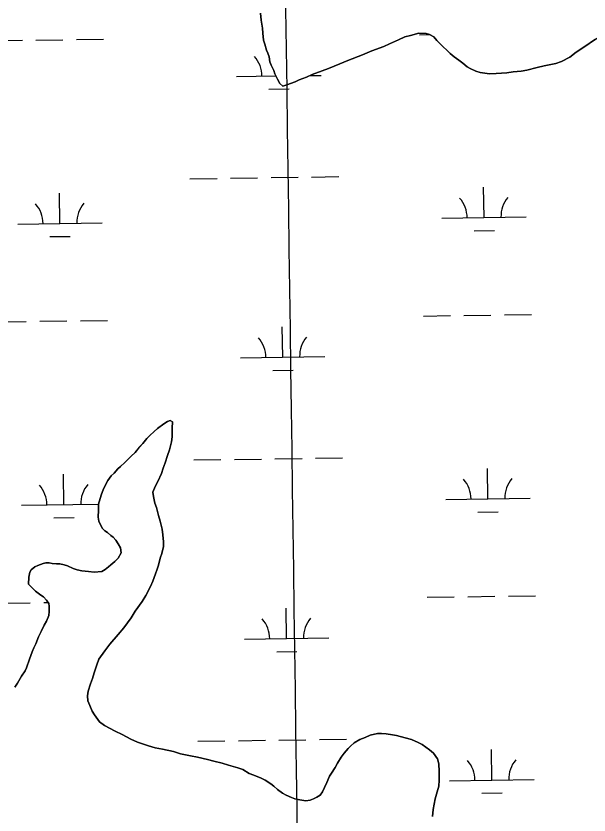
# Model space of a CAD drawing. Extents: x 3767014 to 3805179, y 361544 to 387384.
# Drawn here: x 3784085 to 3784763, y 373484 to 374429 of the extents above; entities that cross this region are included whole.
import ezdxf

# ---------------------------------------------------------------- set-up
doc = ezdxf.new("R2010")
doc.units = 0
for name, color, linetype in [('V-GRID-MAJR', 7, 'Continuous'), ('V-TOPO-SHOR', 7, 'Continuous'), ('V-WETL-SWMP', 7, 'Continuous')]:
    doc.layers.add(name, color=color, linetype=linetype)

msp = doc.modelspace()

# ---------------------------------------------------------------- linework, layer by layer
at = {"layer": 'V-GRID-MAJR'}
msp.add_spline([(3784505.154, 367149.462), (3784421.458, 373206.305), (3784337.716, 379266.522), (3784253.973, 385326.739), (3784253.926, 385330.111)], degree=3, dxfattribs=at)
at = {"layer": 'V-TOPO-SHOR'}
for points in [[(3784770.865, 374401.686), (3784756.826, 374392.194), (3784747.997, 374386.113), (3784740.36, 374380.397), (3784730.37, 374375.136), (3784723.611, 374372.947), (3784710.137, 374370.139), (3784701.804, 374367.989), (3784689.512, 374365.15), (3784682.774, 374363.747), (3784673.292, 374362.809), (3784665.776, 374361.82), (3784653.139, 374360.964), (3784645.251, 374360.771), (3784634.253, 374362.238), (3784629.172, 374363.944), (3784622.546, 374366.874), (3784618.657, 374368.945), (3784613.648, 374373.41), (3784609.003, 374376.682), (3784603.588, 374380.764), (3784598.568, 374384.835), (3784595.105, 374388.077), (3784590.104, 374392.935), (3784586.651, 374396.573), (3784582.803, 374400.22), (3784579.358, 374404.25), (3784574.31, 374407.138), (3784570.4, 374408.422), (3784561.733, 374408.645), (3784551.815, 374406.141), (3784545.069, 374404.345), (3784537.493, 374400.99), (3784527.118, 374396.134), (3784520.331, 374392.761), (3784506.017, 374388.006), (3784494.856, 374383.168), (3784477.734, 374376.512), (3784468.17, 374372.422), (3784454.625, 374366.858), (3784447.07, 374364.294), (3784435.523, 374359.86), (3784428.746, 374356.882), (3784419.989, 374353.56), (3784415.201, 374351.318), (3784409.624, 374349.096), (3784406.444, 374347.996), (3784400.877, 374346.167), (3784397.008, 374349.026), (3784394.383, 374354.218), (3784391.395, 374360.601), (3784389.92, 374364.583), (3784386.93, 374370.966), (3784385.456, 374374.946), (3784384.428, 374380.885), (3784382.961, 374385.257), (3784381.468, 374388.45), (3784379.287, 374395.602), (3784377.833, 374400.369), (3784376.864, 374408.672), (3784376.623, 374414.591), (3784374.896, 374424.096), (3784374.321, 374432.388)], [(3784221.3, 373908.518), (3784226.14, 373912.728), (3784231.038, 373919.302), (3784235.089, 373923.536), (3784239.968, 373929.321), (3784243.212, 373932.787), (3784248.465, 373937.775), (3784252.493, 373941.22), (3784259.727, 373946.551), (3784264.14, 373949.592), (3784267.323, 373950.692), (3784270.041, 373949.046), (3784269.846, 373941.562), (3784269.756, 373938.015), (3784269.584, 373931.32), (3784269.037, 373925.422), (3784266.432, 373916.028), (3784264.29, 373909.382), (3784261.298, 373900.393), (3784259.166, 373894.141), (3784257.036, 373887.888), (3784252.852, 373878.535), (3784249.548, 373872.708), (3784247.013, 373866.073), (3784247.668, 373860.93), (3784249.436, 373853.003), (3784251.275, 373847.829), (3784253.788, 373838.304), (3784255.586, 373831.558), (3784258.099, 373822.033), (3784258.715, 373815.315), (3784259.684, 373807.013), (3784259.543, 373801.497), (3784257.359, 373793.277), (3784255.641, 373787.802), (3784253.46, 373779.582), (3784252.155, 373774.884), (3784250.044, 373769.42), (3784247.064, 373760.824), (3784244.133, 373754.199), (3784238.741, 373743.695), (3784234.223, 373736.715), (3784226.041, 373725.101), (3784221.112, 373717.343), (3784212.525, 373705.346), (3784206.02, 373697.629), (3784195.868, 373686.066), (3784190.15, 373678.329), (3784183.189, 373668.259), (3784180.654, 373661.623), (3784177.653, 373652.239), (3784175.511, 373645.593), (3784172.986, 373639.351), (3784170.389, 373630.352), (3784169.459, 373624.857), (3784170.094, 373618.928), (3784172.326, 373613.747), (3784175.306, 373606.968), (3784177.952, 373602.565), (3784183.648, 373594.142), (3784189.849, 373590.039), (3784202.293, 373583.412), (3784210.464, 373579.261), (3784220.968, 373573.866), (3784228.755, 373570.118), (3784241.653, 373565.844), (3784249.481, 373563.671), (3784258.5, 373561.863), (3784271.439, 373559.166), (3784279.65, 373556.587), (3784291.407, 373553.921), (3784299.649, 373552.526), (3784311.406, 373549.86), (3784319.234, 373547.687), (3784329.031, 373545.463), (3784336.455, 373542.907), (3784347.414, 373539.865), (3784353.271, 373537.744), (3784361.037, 373533.207), (3784366.503, 373531.098), (3784375.089, 373527.723), (3784379.754, 373525.237), (3784386.349, 373521.126), (3784390.217, 373518.267), (3784394.448, 373514.216), (3784400.246, 373509.731), (3784404.529, 373507.65), (3784411.156, 373504.72), (3784415.053, 373503.042), (3784420.941, 373502.102), (3784428.003, 373500.738), (3784433.154, 373501.789), (3784437.133, 373503.264), (3784441.122, 373505.131), (3784444.729, 373507.405), (3784447.598, 373511.667), (3784450.093, 373516.725), (3784452.61, 373522.574), (3784455.954, 373529.978), (3784458.407, 373533.461), (3784462.528, 373540.451)], [(3784083.797, 373635.339), (3784086.677, 373639.996), (3784091.617, 373648.147), (3784095.727, 373654.742), (3784097.394, 373658.248), (3784100.81, 373668.406), (3784104.183, 373676.993), (3784106.276, 373681.669), (3784108.367, 373686.345), (3784111.74, 373694.932), (3784114.661, 373701.162), (3784118.398, 373708.555), (3784120.885, 373713.222), (3784123.813, 373719.848), (3784124.329, 373724.564), (3784124.096, 373730.876), (3784123.785, 373734.038), (3784121.128, 373738.048), (3784117.684, 373742.079), (3784114.19, 373744.139), (3784107.999, 373748.634), (3784104.546, 373752.272), (3784099.94, 373757.121), (3784100.153, 373765.393), (3784101.486, 373771.271), (3784102.739, 373773.999), (3784107.163, 373777.431), (3784110.759, 373779.311), (3784117.123, 373781.511), (3784120.295, 373782.22), (3784124.233, 373782.117), (3784127.768, 373781.632), (3784132.88, 373781.105), (3784136.818, 373781.005), (3784141.92, 373780.086), (3784145.827, 373778.801), (3784152.442, 373775.48), (3784157.534, 373774.165), (3784163.018, 373772.842), (3784170.887, 373772.246), (3784177.563, 373771.285), (3784186.654, 373772.234), (3784190.654, 373774.497), (3784194.281, 373777.556), (3784197.099, 373779.848), (3784201.936, 373784.061), (3784205.977, 373787.899), (3784209.291, 373794.118), (3784208.656, 373800.047), (3784206.018, 373804.846), (3784202.981, 373809.261), (3784199.909, 373812.493), (3784197.201, 373814.535), (3784193.353, 373818.18), (3784190.255, 373820.23), (3784186.789, 373823.472), (3784183.054, 373831.454), (3784182.386, 373836.201), (3784182.599, 373844.473), (3784182.781, 373851.563), (3784185.823, 373862.522), (3784188.381, 373869.946), (3784193.755, 373879.661), (3784197.441, 373885.087), (3784201.078, 373888.539), (3784205.543, 373893.549), (3784208.764, 373896.226), (3784213.614, 373900.832), (3784221.3, 373908.518)], [(3784462.528, 373540.451), (3784465.42, 373545.502), (3784469.934, 373552.481), (3784473.206, 373557.128), (3784478.087, 373562.914), (3784480.915, 373565.601), (3784484.956, 373569.439), (3784491.753, 373573.205), (3784498.126, 373575.8), (3784504.106, 373578.407), (3784512.833, 373580.547), (3784517.562, 373580.424), (3784523.065, 373579.889), (3784530.53, 373578.909), (3784535.236, 373577.999), (3784545.419, 373575.372), (3784552.851, 373573.211), (3784561.043, 373569.844), (3784565.708, 373567.36), (3784574.224, 373561.228), (3784578.848, 373557.169), (3784583.796, 373550.339), (3784585.232, 373544.785), (3784585.787, 373535.704), (3784585.523, 373525.462), (3784585.34, 373518.372), (3784583.188, 373511.331), (3784581.005, 373503.11), (3784578.711, 373490.554), (3784577.712, 373482.302)]]:
    msp.add_lwpolyline(points, dxfattribs=at)
at = {"layer": 'V-WETL-SWMP'}
for p, q in [((3784562.4, 374406.872), (3784574.483, 374407.04)), ((3784060.541, 374399.9), (3784092.537, 374400.345)), ((3784108.536, 374400.567), (3784140.533, 374401.011)), ((3784156.531, 374401.234), (3784188.528, 374401.678)), ((3784346.002, 374357.431), (3784392.576, 374358.078)), ((3784432.736, 374358.636), (3784445.992, 374358.82)), ((3784384.213, 374342.53), (3784408.21, 374342.863)), ((3784290.831, 374236.582), (3784322.828, 374237.027)), ((3784338.827, 374237.249), (3784370.824, 374237.693)), ((3784386.822, 374237.916), (3784418.819, 374238.36)), ((3784434.817, 374238.582), (3784466.814, 374239.027)), ((3784638.819, 374190.669), (3784638.319, 374226.666)), ((3784136.959, 374183.698), (3784136.459, 374219.694)), ((3784588.823, 374189.975), (3784688.814, 374191.364)), ((3784086.964, 374183.003), (3784186.954, 374184.392)), ((3784125.174, 374168.102), (3784149.172, 374168.435)), ((3784627.034, 374175.073), (3784651.032, 374175.406)), ((3784567.021, 374074.229), (3784599.018, 374074.673)), ((3784615.016, 374074.896), (3784647.013, 374075.34)), ((3784663.012, 374075.562), (3784695.009, 374076.007)), ((3784065.161, 374067.257), (3784097.158, 374067.702)), ((3784113.157, 374067.924), (3784145.154, 374068.369)), ((3784161.152, 374068.591), (3784193.149, 374069.035)), ((3784400.618, 374025.483), (3784400.118, 374061.479)), ((3784350.623, 374024.788), (3784450.613, 374026.177)), ((3784388.833, 374009.887), (3784412.831, 374010.22)), ((3784295.452, 373903.939), (3784327.449, 373904.384)), ((3784343.447, 373904.606), (3784375.444, 373905.051)), ((3784391.443, 373905.273), (3784423.44, 373905.717)), ((3784439.438, 373905.939), (3784471.435, 373906.384)), ((3784643.439, 373858.026), (3784642.939, 373894.023)), ((3784141.58, 373851.055), (3784141.08, 373887.052)), ((3784593.444, 373857.332), (3784693.435, 373858.721)), ((3784091.585, 373850.36), (3784182.8, 373851.628)), ((3784631.655, 373842.43), (3784655.653, 373842.764)), ((3784129.795, 373835.459), (3784153.793, 373835.792)), ((3784619.637, 373742.253), (3784651.634, 373742.697)), ((3784667.633, 373742.919), (3784699.629, 373743.364)), ((3784069.782, 373734.614), (3784101.779, 373735.059)), ((3784117.778, 373735.281), (3784122.914, 373735.353)), ((3784571.642, 373741.586), (3784603.639, 373742.03)), ((3784405.239, 373692.84), (3784404.739, 373728.836)), ((3784355.244, 373692.145), (3784455.234, 373693.534)), ((3784393.454, 373677.244), (3784417.452, 373677.577)), ((3784348.068, 373571.963), (3784380.065, 373572.408)), ((3784396.064, 373572.63), (3784428.061, 373573.074)), ((3784444.059, 373573.297), (3784476.056, 373573.741)), ((3784300.073, 373571.296), (3784332.07, 373571.741)), ((3784648.06, 373525.384), (3784647.56, 373561.38)), ((3784598.065, 373524.689), (3784698.055, 373526.078)), ((3784636.276, 373509.787), (3784660.273, 373510.121))]:
    msp.add_line(p, q, dxfattribs=at)
for points in [[(3784374.321, 374432.388), (3784374.896, 374424.096), (3784376.622, 374414.591), (3784376.864, 374408.672), (3784377.833, 374400.369), (3784379.287, 374395.602), (3784381.468, 374388.45), (3784382.962, 374385.258), (3784384.427, 374380.885), (3784385.456, 374374.946), (3784386.931, 374370.966), (3784389.92, 374364.582), (3784391.394, 374360.602), (3784394.383, 374354.218), (3784397.009, 374349.027), (3784400.877, 374346.168), (3784406.443, 374347.995), (3784409.625, 374349.096), (3784415.2, 374351.318), (3784419.988, 374353.56), (3784428.746, 374356.882), (3784435.523, 374359.861), (3784447.069, 374364.294), (3784454.624, 374366.859), (3784468.17, 374372.423), (3784477.735, 374376.513), (3784494.856, 374383.168), (3784506.018, 374388.005), (3784520.331, 374392.761), (3784527.118, 374396.134), (3784537.492, 374400.991), (3784545.068, 374404.344), (3784551.815, 374406.141), (3784561.734, 374408.645), (3784570.4, 374408.422), (3784574.309, 374407.139), (3784579.359, 374404.25), (3784582.803, 374400.22), (3784586.651, 374396.573), (3784590.105, 374392.936), (3784595.105, 374388.078), (3784598.569, 374384.835), (3784603.588, 374380.764), (3784609.002, 374376.683), (3784613.648, 374373.41), (3784618.657, 374368.945), (3784622.546, 374366.874), (3784629.172, 374363.944), (3784634.252, 374362.237), (3784645.251, 374360.771), (3784653.14, 374360.963), (3784665.776, 374361.82), (3784673.291, 374362.809), (3784682.775, 374363.748), (3784689.512, 374365.151), (3784701.805, 374367.988), (3784710.138, 374370.139), (3784723.612, 374372.946), (3784730.37, 374375.137), (3784740.36, 374380.398), (3784747.996, 374386.114)], [(3784747.996, 374386.114), (3784756.825, 374392.194), (3784770.865, 374401.687), (3784780.896, 374408.525), (3784793.805, 374420.018), (3784800.301, 374427.34), (3784807.665, 374437.794)], [(3784269.756, 373938.016), (3784269.847, 373941.562), (3784270.04, 373949.046), (3784267.323, 373950.693), (3784264.141, 373949.592), (3784259.727, 373946.552), (3784252.494, 373941.22), (3784248.464, 373937.776), (3784243.211, 373932.787), (3784239.968, 373929.322), (3784235.089, 373923.535), (3784231.039, 373919.303), (3784226.139, 373912.728), (3784221.301, 373908.517), (3784213.614, 373900.831), (3784208.765, 373896.226), (3784205.543, 373893.549), (3784201.078, 373888.54), (3784197.441, 373885.086), (3784193.754, 373879.662), (3784188.38, 373869.946), (3784185.823, 373862.522), (3784182.782, 373851.563), (3784182.6, 373844.473), (3784182.387, 373836.201), (3784183.053, 373831.453), (3784186.79, 373823.473), (3784190.254, 373820.231), (3784193.354, 373818.18), (3784197.202, 373814.534), (3784199.909, 373812.493), (3784202.98, 373809.261), (3784206.019, 373804.846), (3784208.655, 373800.048), (3784209.291, 373794.119), (3784205.977, 373787.898), (3784201.937, 373784.06), (3784197.098, 373779.848), (3784194.28, 373777.556), (3784190.654, 373774.496), (3784186.654, 373772.233), (3784177.563, 373771.285), (3784170.887, 373772.245), (3784163.018, 373772.842), (3784157.534, 373774.165), (3784152.443, 373775.479), (3784145.828, 373778.802), (3784141.919, 373780.086), (3784136.818, 373781.005), (3784132.879, 373781.106), (3784127.768, 373781.632), (3784124.233, 373782.117), (3784120.294, 373782.219), (3784117.122, 373781.512), (3784110.759, 373779.311), (3784107.163, 373777.432), (3784102.739, 373773.998), (3784101.486, 373771.271), (3784100.152, 373765.393), (3784099.939, 373757.121), (3784104.545, 373752.272), (3784107.999, 373748.635), (3784114.19, 373744.14), (3784117.684, 373742.079), (3784121.128, 373738.049), (3784123.784, 373734.039), (3784124.097, 373730.877), (3784124.329, 373724.564), (3784123.813, 373719.847), (3784120.884, 373713.222), (3784118.399, 373708.556), (3784114.661, 373701.162), (3784111.741, 373694.931), (3784108.367, 373686.345), (3784106.276, 373681.669), (3784104.184, 373676.993), (3784100.81, 373668.407), (3784097.395, 373658.247), (3784095.728, 373654.742), (3784091.617, 373648.147), (3784086.677, 373639.996), (3784083.798, 373635.34)], [(3784530.53, 373578.908), (3784523.065, 373579.889), (3784517.561, 373580.425), (3784512.834, 373580.546), (3784504.107, 373578.406), (3784498.127, 373575.8), (3784491.753, 373573.205), (3784484.955, 373569.438), (3784480.915, 373565.6), (3784478.086, 373562.914), (3784473.207, 373557.127), (3784469.934, 373552.481), (3784465.419, 373545.502), (3784462.529, 373540.452), (3784458.408, 373533.462), (3784455.953, 373529.978), (3784452.609, 373522.574), (3784450.093, 373516.726), (3784447.598, 373511.666), (3784444.729, 373507.404), (3784441.123, 373505.132), (3784437.133, 373503.264), (3784433.153, 373501.789), (3784428.002, 373500.739), (3784420.942, 373502.103), (3784415.053, 373503.043), (3784411.155, 373504.72), (3784404.529, 373507.65), (3784400.247, 373509.731), (3784394.449, 373514.216), (3784390.218, 373518.267), (3784386.349, 373521.126), (3784379.754, 373525.237), (3784375.088, 373527.723), (3784366.503, 373531.097), (3784361.038, 373533.208), (3784353.271, 373537.744), (3784347.413, 373539.866), (3784336.455, 373542.907), (3784329.031, 373545.463), (3784319.234, 373547.686), (3784311.406, 373549.859), (3784299.649, 373552.526), (3784291.407, 373553.921), (3784279.65, 373556.588), (3784271.439, 373559.165), (3784258.5, 373561.863), (3784249.481, 373563.672), (3784241.653, 373565.844), (3784228.755, 373570.118), (3784220.968, 373573.866), (3784210.464, 373579.26), (3784202.293, 373583.412), (3784189.849, 373590.039), (3784183.648, 373594.141), (3784177.952, 373602.565), (3784175.306, 373606.969), (3784172.327, 373613.747), (3784170.095, 373618.929), (3784169.459, 373624.858), (3784170.389, 373630.352), (3784172.986, 373639.352), (3784175.512, 373645.594), (3784177.653, 373652.24), (3784180.654, 373661.623), (3784183.19, 373668.259), (3784190.15, 373678.328), (3784195.868, 373686.065), (3784206.02, 373697.629), (3784212.525, 373705.345), (3784221.112, 373717.344), (3784226.042, 373725.101), (3784234.224, 373736.716), (3784238.74, 373743.695), (3784244.134, 373754.199), (3784247.064, 373760.824), (3784250.044, 373769.42), (3784252.156, 373774.884), (3784253.459, 373779.581), (3784255.642, 373787.802), (3784257.359, 373793.277), (3784259.542, 373801.498), (3784259.684, 373807.013), (3784258.715, 373815.316), (3784258.099, 373822.033), (3784255.585, 373831.558), (3784253.788, 373838.305), (3784251.274, 373847.83), (3784249.436, 373853.002), (3784247.669, 373860.931), (3784247.013, 373866.072), (3784249.549, 373872.708), (3784252.852, 373878.536), (3784257.035, 373887.888), (3784259.166, 373894.14), (3784261.298, 373900.393), (3784264.289, 373909.382), (3784266.431, 373916.028), (3784269.037, 373925.421), (3784269.583, 373931.32), (3784269.756, 373938.016)], [(3784577.711, 373482.302), (3784578.711, 373490.554), (3784581.005, 373503.109), (3784583.188, 373511.331), (3784585.34, 373518.371), (3784585.522, 373525.461), (3784585.786, 373535.703), (3784585.231, 373544.784), (3784583.797, 373550.339), (3784578.849, 373557.168), (3784574.223, 373561.228), (3784565.709, 373567.36), (3784561.043, 373569.845), (3784552.851, 373573.21), (3784545.418, 373575.372), (3784535.236, 373577.999), (3784530.53, 373578.908)]]:
    msp.add_lwpolyline(points, dxfattribs=at)
for centre, start, end in [((3784340.753, 374357.833), 0.024037, 41.567696), ((3784081.715, 374183.405), 0.024037, 41.567696), ((3784192.19, 374184.94), 140.024034, 181.567693), ((3784583.574, 374190.377), 0.024037, 41.567696), ((3784694.05, 374191.911), 140.024034, 181.567693), ((3784345.374, 374025.19), 0.024037, 41.567696), ((3784455.849, 374026.725), 140.024034, 181.567693), ((3784196.811, 373852.297), 140.024034, 181.567693), ((3784588.195, 373857.734), 0.024037, 41.567696), ((3784698.67, 373859.268), 140.024034, 181.567693), ((3784086.336, 373850.762), 0.024037, 41.567696), ((3784349.995, 373692.547), 0.024037, 41.567696), ((3784460.47, 373694.082), 140.024034, 181.567693), ((3784592.816, 373525.091), 0.024037, 41.567696), ((3784703.291, 373526.626), 140.024034, 181.567693)]:
    msp.add_arc(centre, 35.246, start, end, dxfattribs=at)

doc.saveas('drawing.dxf')
